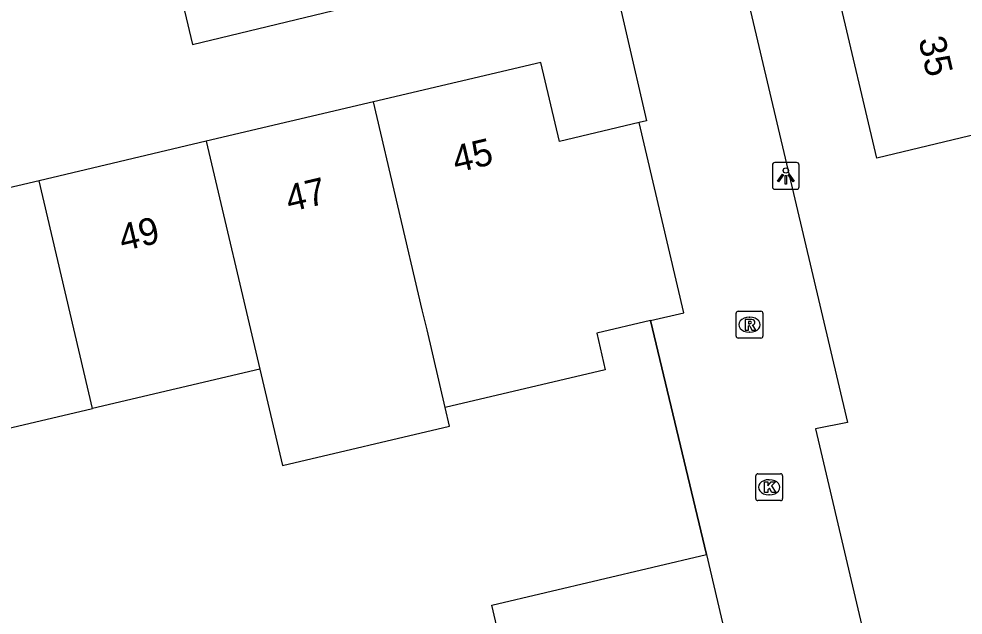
# Model space of a CAD drawing. Extents: x 157793 to 159380, y 380882 to 382313.
# Drawn here: x 158801.85 to 158837.08, y 381218.37 to 381240.59 of the extents above; entities that cross this region are included whole.
import ezdxf

# ---------------------------------------------------------------- set-up
doc = ezdxf.new("R2010")
doc.units = 0
for name, color, linetype in [('IMGEO_Kolk', 7, 'Continuous'), ('IMGEO_Lichtpunt', 7, 'Continuous'), ('IMGEO_Muur', 7, 'Continuous'), ('IMGEO_Pand', 7, 'Continuous'), ('IMGEO_Pand_nummerreeks', 7, 'Continuous'), ('IMGEO_Rijbaan_lokaal_open', 7, 'Continuous'), ('IMGEO_Rioolput', 7, 'Continuous'), ('IMGEO_Voetpad_open', 7, 'Continuous')]:
    doc.layers.add(name, color=color, linetype=linetype)

msp = doc.modelspace()

# ---------------------------------------------------------------- linework, layer by layer
at = {"layer": 'IMGEO_Kolk'}
for p, q in [((158829.343, 381222.707), (158829.343, 381223.559)), ((158829.418, 381223.633), (158830.27, 381223.633)), ((158830.344, 381223.559), (158830.344, 381222.707)), ((158829.831, 381223.413), (158829.856, 381223.413)), ((158829.854, 381222.853), (158829.829, 381222.853)), ((158830.27, 381222.633), (158829.418, 381222.633))]:
    msp.add_line(p, q, dxfattribs=at)
for points in [[(158829.343, 381222.707), (158829.343, 381223.559)], [(158829.418, 381223.633), (158830.27, 381223.633)], [(158830.344, 381223.559), (158830.344, 381222.707)], [(158829.664, 381223.333), (158829.787, 381223.333), (158829.787, 381223.182), (158829.917, 381223.333), (158830.081, 381223.333), (158829.935, 381223.182), (158830.088, 381222.933), (158829.936, 381222.933), (158829.851, 381223.097), (158829.787, 381223.03), (158829.787, 381222.933), (158829.664, 381222.933), (158829.664, 381223.333)], [(158830.27, 381222.633), (158829.418, 381222.633)]]:
    msp.add_lwpolyline(points, dxfattribs=at)
for centre, start, end in [((158829.42, 381223.557), 91.552, 178.448), ((158829.42, 381223.557), 91.552, 178.448), ((158830.268, 381223.557), 1.552, 88.448), ((158830.268, 381223.557), 1.552, 88.448), ((158829.42, 381222.709), 181.552, 268.448), ((158829.42, 381222.709), 181.552, 268.448), ((158830.268, 381222.709), 271.552, 358.448), ((158830.268, 381222.709), 271.552, 358.448)]:
    msp.add_arc(centre, 0.0765, start, end, dxfattribs=at)
for centre, major_axis, ratio, start_param, end_param in [((158829.83, 381223.133), (-0.387, 0.002), 0.722429, 4.712389, 7.853982), ((158829.855, 381223.133), (-0.39, 0.002), 0.717154, 1.570796, 4.712389)]:
    msp.add_ellipse(centre, major_axis=major_axis, ratio=ratio, start_param=start_param, end_param=end_param, dxfattribs=at)
at = {"layer": 'IMGEO_Lichtpunt'}
for p, q in [((158829.963, 381235.142), (158829.963, 381234.335)), ((158829.963, 381235.142), (158829.963, 381234.335)), ((158830.865, 381235.237), (158830.057, 381235.237)), ((158830.865, 381235.237), (158830.057, 381235.237)), ((158830.959, 381234.335), (158830.959, 381235.142)), ((158830.959, 381234.335), (158830.959, 381235.142)), ((158830.057, 381234.241), (158830.865, 381234.241)), ((158830.057, 381234.241), (158830.865, 381234.241))]:
    msp.add_line(p, q, dxfattribs=at)
for points in [[(158830.337, 381234.806), (158830.376, 381234.778), (158830.188, 381234.516), (158830.15, 381234.543), (158830.337, 381234.806)], [(158830.439, 381234.758), (158830.486, 381234.758), (158830.486, 381234.436), (158830.439, 381234.436), (158830.439, 381234.758)], [(158830.549, 381234.778), (158830.587, 381234.805), (158830.774, 381234.543), (158830.735, 381234.515), (158830.549, 381234.778)]]:
    msp.add_lwpolyline(points, dxfattribs=at)
msp.add_circle((158830.462, 381234.94), 0.0994, dxfattribs=at)
for centre, start, end in [((158830.057, 381235.142), 90, 180), ((158830.057, 381235.142), 90, 180), ((158830.865, 381235.142), 0, 90), ((158830.865, 381235.142), 0, 90), ((158830.057, 381234.335), 180, 270), ((158830.057, 381234.335), 180, 270), ((158830.865, 381234.335), 270, 0), ((158830.865, 381234.335), 270, 360)]:
    msp.add_arc(centre, 0.0946, start, end, dxfattribs=at)
at = {"layer": 'IMGEO_Muur'}
msp.add_lwpolyline([(158825.414, 381229.344), (158827.506, 381220.62)], dxfattribs=at)
at = {"layer": 'IMGEO_Pand'}
for points in [[(158837.638, 381236.313), (158833.858, 381235.402), (158832.424, 381241.479)], [(158824.996, 381236.724), (158822.013, 381236.022), (158821.321, 381238.965), (158815.077, 381237.496)], [(158815.077, 381237.496), (158808.836, 381236.028)], [(158817.758, 381226.102), (158817.075, 381229.003), (158816.899, 381229.75), (158815.077, 381237.496)], [(158825.414, 381229.344), (158826.663, 381229.638), (158824.996, 381236.724)], [(158808.836, 381236.028), (158802.601, 381234.561)], [(158808.836, 381236.028), (158810.834, 381227.535)], [(158802.601, 381234.561), (158798.027, 381233.485), (158796.597, 381233.149), (158796.425, 381233.109)], [(158804.598, 381226.068), (158802.601, 381234.561)], [(158825.414, 381229.344), (158823.406, 381228.871), (158823.727, 381227.506), (158817.758, 381226.102)], [(158810.834, 381227.535), (158804.598, 381226.068)], [(158810.834, 381227.535), (158811.679, 381223.942), (158817.92, 381225.41), (158817.758, 381226.102)], [(158798.354, 381224.599), (158804.598, 381226.068)], [(158820.174, 381215.819), (158819.488, 381218.734), (158827.506, 381220.62)], [(158827.506, 381220.62), (158828.192, 381217.705)]]:
    msp.add_lwpolyline(points, dxfattribs=at)
at = {"layer": 'IMGEO_Rijbaan_lokaal_open'}
for points in [[(158827.234, 381249.01), (158832.763, 381225.547), (158831.574, 381225.304), (158835.965, 381206.655)], [(158823.743, 381243.369), (158825.261, 381236.786), (158824.996, 381236.724)], [(158827.506, 381220.62), (158825.414, 381229.344)]]:
    msp.add_lwpolyline(points, dxfattribs=at)
at = {"layer": 'IMGEO_Rioolput'}
for p, q in [((158828.609, 381228.766), (158828.609, 381229.618)), ((158828.684, 381229.692), (158829.536, 381229.692)), ((158829.097, 381229.472), (158829.122, 381229.472)), ((158829.61, 381229.618), (158829.61, 381228.766)), ((158829.12, 381228.912), (158829.095, 381228.912)), ((158829.536, 381228.692), (158828.684, 381228.692))]:
    msp.add_line(p, q, dxfattribs=at)
for points in [[(158828.609, 381228.766), (158828.609, 381229.618)], [(158828.684, 381229.692), (158829.536, 381229.692)], [(158829.61, 381229.618), (158829.61, 381228.766)], [(158829.198, 381229.39), (158828.946, 381229.392), (158828.946, 381228.992)], [(158828.946, 381228.992), (158829.07, 381228.992), (158829.07, 381229.154), (158829.081, 381229.154)], [(158829.124, 381229.311), (158829.07, 381229.311), (158829.07, 381229.23)], [(158829.07, 381229.23), (158829.122, 381229.23)], [(158829.128, 381229.125), (158829.199, 381228.992), (158829.339, 381228.992), (158829.274, 381229.118)], [(158829.536, 381228.692), (158828.684, 381228.692)]]:
    msp.add_lwpolyline(points, dxfattribs=at)
for centre, radius, start, end in [((158828.686, 381229.616), 0.0765, 91.552, 178.448), ((158828.686, 381229.616), 0.0765, 91.552, 178.448), ((158829.534, 381229.616), 0.0765, 1.552, 88.448), ((158829.534, 381229.616), 0.0765, 1.552, 88.448), ((158829.08, 381229.101), 0.0533, 26.0293, 88.6989), ((158829.106, 381229.419), 0.19, 274.7715, 282.9687), ((158829.13, 381229.215), 0.0964, 77.0061, 93.1865), ((158829.144, 381229.272), 0.0378, 276.6634, 79.6772), ((158829.197, 381229.28), 0.109, 350.3612, 89.416), ((158829.195, 381229.28), 0.112, 277.5842, 350.9817), ((158829.179, 381229.065), 0.108, 29.5134, 73.7905), ((158828.686, 381228.768), 0.0765, 181.552, 268.448), ((158828.686, 381228.768), 0.0765, 181.552, 268.448), ((158829.534, 381228.768), 0.0765, 271.552, 358.448), ((158829.534, 381228.768), 0.0765, 271.552, 358.448)]:
    msp.add_arc(centre, radius, start, end, dxfattribs=at)
for centre, major_axis, ratio, start_param, end_param in [((158829.096, 381229.192), (-0.387, 0.002), 0.722429, 4.712389, 7.853982), ((158829.121, 381229.192), (-0.39, 0.002), 0.717154, 1.570796, 4.712389)]:
    msp.add_ellipse(centre, major_axis=major_axis, ratio=ratio, start_param=start_param, end_param=end_param, dxfattribs=at)
at = {"layer": 'IMGEO_Voetpad_open'}
msp.add_lwpolyline([(158774.958, 381235.663), (158777.35, 381236.217), (158782.852, 381237.587), (158782.687, 381238.475), (158795.759, 381241.548), (158796.094, 381240.495), (158807.492, 381243.151), (158808.328, 381239.638), (158823.743, 381243.369)], dxfattribs=at)

# ---------------------------------------------------------------- texts
at = {"layer": 'IMGEO_Pand_nummerreeks'}
for s, rotation, p in [('35', 283.281, (158835.404, 381239.823)), ('45', 13.2353, (158818.156, 381234.85)), ('47', 13.2353, (158811.935, 381233.387)), ('49', 13.2374, (158805.713, 381231.924))]:
    msp.add_text(s, height=1, rotation=rotation, dxfattribs=at).set_placement(p)

doc.saveas('drawing.dxf')
